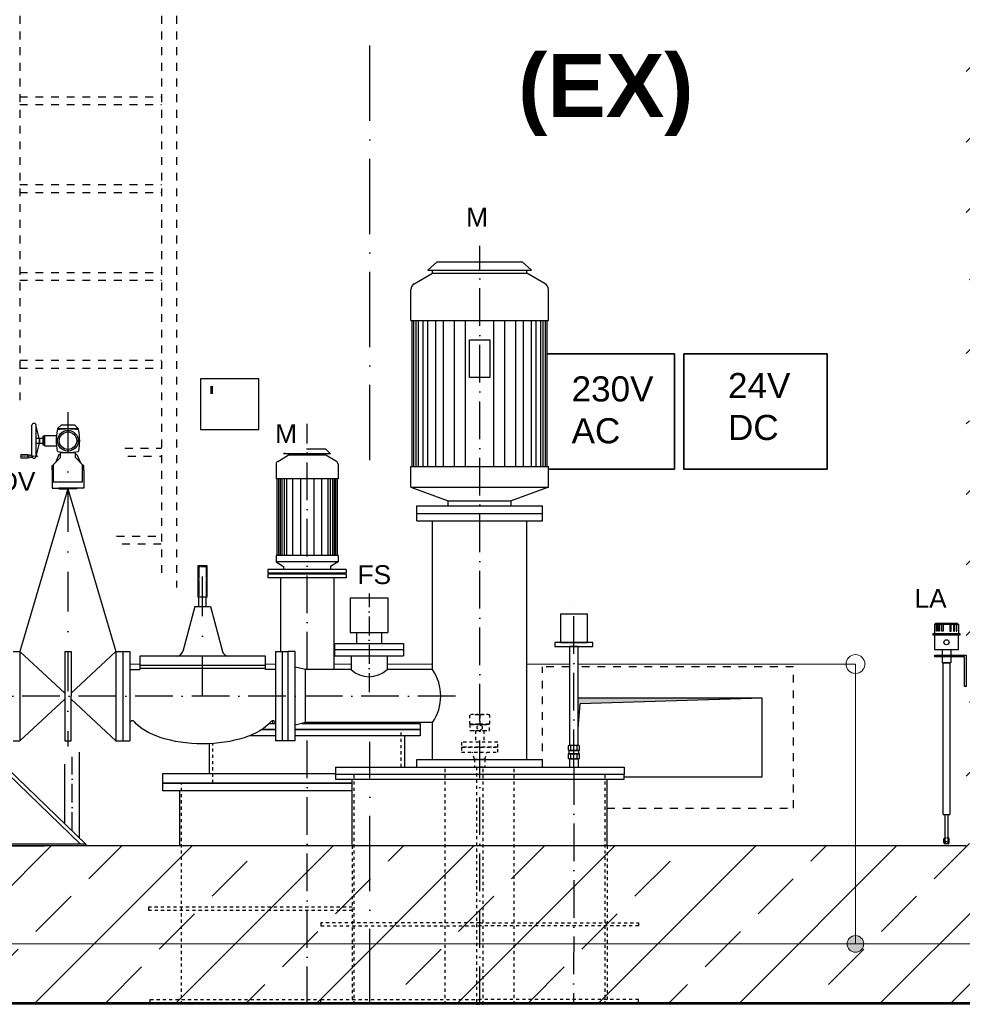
# Model space of a CAD drawing. Header units: millimetres. Extents: x 4747 to 1198744, y 17680 to 73179.
# Tile 303 of 377: x 105951 to 108955, y 50910 to 54047. Entities that reach past the tile are written whole.
import ezdxf

# ---------------------------------------------------------------- set-up
doc = ezdxf.new("R2010")
doc.units = ezdxf.units.MM
for name, pattern in [('ACAD_ISO10W100', [18, 12, -3, 0, -3]), ('DASHDOT', [25.4, 12.7, -6.35, 0, -6.35]), ('HIDDEN', [0.375, 0.25, -0.125]), ('JIS_02_1.0', [2, 1, -1]), ('STRICHPUNKT', [25.4, 12.7, -6.35, 0, -6.35])]:
    doc.linetypes.add(name, pattern=pattern)
doc.layers.add('0_POL_masch Installation Bestand', color=7, linetype='Continuous')
for name, color, linetype, lineweight in [('Bemaßung', 7, 'Continuous', 9), ('Beschriftung', 7, 'Continuous', 9), ('elektro Installation', 7, 'Continuous', 35), ('Verz. Bandstahl 30x3_5mm auf Putz', 1, 'GRENZE2', 18), ('Verz. Bandstahl 30x3_5mm im Beton', 5, 'GRENZE1', 18)]:
    doc.layers.add(name, color=color, linetype=linetype, lineweight=lineweight)
doc.styles.add('LBB3.5M1000', font='isocp.shx', dxfattribs={"height": 3.5})
doc.linetypes.add('GRENZE1', pattern='A,6.35,-2.54,[133,ltypeshp.shx,S=2.54,R=0,X=-2.54,Y=0],-2.54,25.4', length=36.83)
doc.linetypes.add('GRENZE2', pattern='A,6.35,-2.54,[132,ltypeshp.shx,S=2.54,R=0,X=-2.54,Y=0],-2.54,25.4', length=36.83)

msp = doc.modelspace()

# ---------------------------------------------------------------- hatches: boundary and pattern name
h = msp.add_hatch()
h.set_pattern_fill('ANSI33', color=256, scale=50, style=0)
h.set_pattern_definition([(45, (106564.04, 48335.6), (-224.506, 224.506), []), (45, (106788.54, 48335.6), (-224.506, 224.506), [158.75, -79.375])])
h.paths.add_polyline_path([(104819.58706, 54462.09841), (104819.58706, 54791.95736), (104829.58253, 54801.95283), (105009.39538, 54796.15184), (105019.58706, 54785.96016), (105019.58706, 54655.745), (105029.92042, 54645.41163), (106907.11185, 54584.85099), (106907.11185, 54710.98465), (106927.11185, 54730.98465), (107047.11185, 54730.98465), (107067.11185, 54710.98465), (107067.11185, 54379.58512), (105127.4551, 54442.16099), (105127.13265, 54432.16619), (105167.11185, 54430.8764), (105167.11185, 51415.38512), (108967.11185, 51415.38512), (108967.11185, 54308.28344), (109007.09219, 54306.99362), (109007.41463, 54316.98842), (108067.11185, 54347.32382), (108067.11185, 54710.98465), (108087.11185, 54730.98465), (108207.11185, 54730.98465), (108227.11185, 54710.98465), (108227.11185, 54542.26606), (109307.67874, 54504.40712), (109317.3511, 54494.08988), (109317.3511, 54316.99467), (109307.03385, 54307.32231), (109262.05725, 54308.77332), (109223.36783, 54350.0423), (109222.07805, 54310.0631), (109127.4551, 54313.11576), (109127.13265, 54303.12096), (109167.11185, 54301.83118), (109167.11185, 51415.38512), (109889.84974, 51407.24924), (109889.84974, 50915.38512), (104096.77694, 50915.38512), (104096.77694, 51405.58773), (104967.11185, 51415.38512), (104967.11185, 54437.32867), (105006.76861, 54436.04929), (105007.09105, 54446.04409), (104914.21521, 54449.04038), (104915.50499, 54489.01958), (104874.23601, 54450.33016), (104829.25941, 54451.78117)])
h = msp.add_hatch(color=256)
h.dxf.hatch_style = 1
h.paths.add_polyline_path([(108317.11185, 51885.38512), (107730.56185, 51885.38512), (107730.56185, 51789.11933), (107737.44157, 51867.75487)])
at = {"layer": 'Verz. Bandstahl 30x3_5mm im Beton'}
h = msp.add_hatch(color=256, dxfattribs=at)
h.dxf.hatch_style = 1
edge = h.paths.add_edge_path()
edge.add_arc((108614.51069, 51102.70919), 26.4653, 0, 360)

# ---------------------------------------------------------------- linework, layer by layer
at = {"linetype": 'JIS_02_1.0', "ltscale": 25}
for p, q in [((105951.25126, 54659.63499), (105951.25126, 52814.3098)), ((106402.95126, 54659.63499), (106402.95126, 52261.4634)), ((106451.25126, 54659.63499), (106451.25126, 52238.70098)), ((105951.25126, 53802.05174), (106402.95126, 53802.05174)), ((105951.25126, 53777.05174), (106402.95126, 53777.05174)), ((105951.25126, 53522.05174), (106402.95126, 53522.05174)), ((105951.25126, 53497.05174), (106402.95126, 53497.05174)), ((105951.25126, 53242.05174), (106402.95126, 53242.05174)), ((105951.25126, 53217.05174), (106402.95126, 53217.05174)), ((105951.25126, 52962.05174), (106402.95126, 52962.05174)), ((105951.25126, 52937.05174), (106402.95126, 52937.05174)), ((106286.62408, 52682.05174), (106402.95126, 52682.05174)), ((106296.31118, 52657.05174), (106402.95126, 52657.05174)), ((106259.73569, 52402.05174), (106402.95126, 52402.05174)), ((106277.36975, 52377.05174), (106402.95126, 52377.05174)), ((107703.66185, 51985.38512), (107617.11185, 51985.38512)), ((107617.11185, 51666.38512), (107617.11185, 51985.38512)), ((108417.11185, 51985.38512), (107730.56185, 51985.38512)), ((108417.11185, 51535.38512), (108417.11185, 51985.38512)), ((107823.11185, 51535.38512), (108417.11185, 51535.38512))]:
    msp.add_line(p, q, dxfattribs=at)
at = {"linetype": 'ACAD_ISO10W100', "ltscale": 20}
for p, q in [((107067.11185, 52644.31473), (107067.11185, 54018.45054)), ((107067.11185, 50910.38512), (107067.11185, 51746.86784))]:
    msp.add_line(p, q, dxfattribs=at)
at = {"linetype": 'ACAD_ISO10W100', "ltscale": 10}
for p, q in [((107417.11185, 50910.38512), (107417.11185, 53326.38512)), ((106867.11185, 51976.53512), (106867.11185, 52760.00952)), ((107717.11185, 51666.38512), (107717.11185, 52178.27862)), ((107339.73743, 51892.38512), (104240.25148, 51892.38512)), ((106867.11185, 50910.38512), (106867.11185, 51808.23512))]:
    msp.add_line(p, q, dxfattribs=at)
at = {"linetype": 'Continuous', "ltscale": 10}
for p, q in [((107282.11185, 53276.38512), (107252.11185, 53249.38512)), ((107282.11185, 53276.38512), (107552.11185, 53276.38512)), ((107552.11185, 53276.38512), (107582.11185, 53249.38512)), ((107208.11185, 53205.32152), (107267.11185, 53239.38512)), ((107252.11185, 53249.38512), (107582.11185, 53249.38512)), ((107267.11185, 53239.38512), (107267.11185, 53249.38512)), ((107267.11185, 53239.38512), (107567.11185, 53239.38512)), ((107567.11185, 53239.38512), (107567.11185, 53249.38512)), ((107626.11185, 53205.32152), (107567.11185, 53239.38512)), ((107198.11185, 53089.38512), (107198.11185, 53188.00102)), ((107636.11185, 53089.38512), (107636.11185, 53188.00092)), ((107198.11185, 53089.38512), (107636.11185, 53089.38512)), ((107202.11185, 52623.38512), (107202.11185, 53089.38512)), ((107207.11185, 52623.38512), (107207.11185, 53089.38512)), ((107214.61185, 52623.38512), (107214.61185, 53089.38512)), ((107222.11185, 52623.38512), (107222.11185, 53089.38512)), ((107237.11185, 52623.38512), (107237.11185, 53089.38512)), ((107252.11185, 52623.38512), (107252.11185, 53089.38512)), ((107277.11185, 52623.38512), (107277.11185, 53089.38512)), ((107302.11185, 52623.38512), (107302.11185, 53089.38512)), ((107337.11185, 52623.38512), (107337.11185, 53089.38512)), ((107372.11185, 52623.38512), (107372.11185, 53089.38512)), ((107462.11185, 52623.38512), (107462.11185, 53089.38512)), ((107497.11185, 52623.38512), (107497.11185, 53089.38512)), ((107532.11185, 52623.38512), (107532.11185, 53089.38512)), ((107557.11185, 52623.38512), (107557.11185, 53089.38512)), ((107582.11185, 52623.38512), (107582.11185, 53089.38512)), ((107597.11185, 52623.38512), (107597.11185, 53089.38512)), ((107612.11185, 52623.38512), (107612.11185, 53089.38512)), ((107619.61185, 52623.38512), (107619.61185, 53089.38512)), ((107627.11185, 52623.38512), (107627.11185, 53089.38512)), ((107632.11185, 52623.38512), (107632.11185, 53089.38512)), ((106807.11185, 52679.38512), (106792.11185, 52664.38512)), ((106927.11185, 52679.38512), (106807.11185, 52679.38512)), ((106927.11185, 52679.38512), (106942.11185, 52664.38512)), ((106773.61185, 52640.04392), (106807.11185, 52659.38512)), ((106942.11185, 52664.38512), (106792.11185, 52664.38512)), ((106807.11185, 52664.38512), (106807.11185, 52659.38512)), ((106927.11185, 52659.38512), (106807.11185, 52659.38512)), ((106960.72205, 52639.98032), (106927.11185, 52659.38512)), ((106768.61185, 52631.38372), (106768.61185, 52584.38512)), ((106965.61185, 52631.38362), (106965.61185, 52584.38512)), ((107198.11185, 52558.38512), (107198.11185, 52623.38512)), ((107198.11185, 52623.38512), (107636.11185, 52623.38512)), ((107636.11185, 52558.38512), (107636.11185, 52623.38512)), ((106965.61185, 52584.38512), (106768.61185, 52584.38512)), ((106771.11185, 52584.38512), (106771.11185, 52340.38512)), ((106776.11185, 52584.38512), (106776.11185, 52340.38512)), ((106781.11185, 52584.38512), (106781.11185, 52340.38512)), ((106786.11185, 52584.38512), (106786.11185, 52340.38512)), ((106793.61185, 52584.38512), (106793.61185, 52340.38512)), ((106801.11185, 52584.38512), (106801.11185, 52340.38512)), ((106821.11185, 52584.38512), (106821.11185, 52340.38512)), ((106846.11185, 52584.38512), (106846.11185, 52340.38512)), ((106888.11185, 52584.38512), (106888.11185, 52340.38512)), ((106913.11185, 52584.38512), (106913.11185, 52340.38512)), ((106933.11185, 52584.38512), (106933.11185, 52340.38512)), ((106940.61185, 52584.38512), (106940.61185, 52340.38512)), ((106948.11185, 52584.38512), (106948.11185, 52340.38512)), ((106953.11185, 52584.38512), (106953.11185, 52340.38512)), ((106958.11185, 52584.38512), (106958.11185, 52340.38512)), ((106963.11185, 52584.38512), (106963.11185, 52340.38512)), ((106105.11285, 52552.38472), (105952.11285, 52034.88472)), ((106105.11285, 52552.38472), (106258.11285, 52034.88472)), ((107198.11185, 52558.38512), (107636.11185, 52558.38512)), ((107198.11185, 52558.38512), (107317.11185, 52514.38512)), ((107636.11185, 52558.38512), (107517.11185, 52514.38512)), ((107317.11185, 52498.38512), (107317.11185, 52514.38512)), ((107317.11185, 52514.38512), (107517.11185, 52514.38512)), ((107517.11185, 52498.38512), (107517.11185, 52514.38512)), ((107217.11185, 52498.38512), (107617.11185, 52498.38512)), ((107217.11185, 52450.38512), (107217.11185, 52498.38512)), ((107617.11185, 52450.38512), (107617.11185, 52498.38512)), ((107217.11185, 52474.38512), (107617.11185, 52474.38512)), ((107217.11185, 52450.38512), (107617.11185, 52450.38512)), ((107267.11185, 51976.53512), (107267.11185, 52450.38512)), ((107567.11185, 51690.38512), (107567.11185, 52450.38512)), ((106965.61185, 52340.38512), (106768.61185, 52340.38512)), ((106768.61185, 52340.38512), (106768.61185, 52320.38512)), ((106965.61185, 52340.38512), (106965.61185, 52320.38512)), ((106519.11245, 52307.38452), (106519.11245, 52207.38472)), ((106549.11245, 52307.38452), (106519.11245, 52307.38452)), ((106549.11245, 52207.38472), (106549.11245, 52307.38452)), ((106742.11185, 52295.38512), (106742.11185, 52284.38512)), ((106965.61185, 52320.38512), (106768.61185, 52320.38512)), ((106768.61185, 52320.38512), (106792.11185, 52305.38512)), ((106792.11185, 52305.38512), (106792.11185, 52295.38512)), ((106965.61185, 52320.38512), (106942.11185, 52305.38512)), ((106942.11185, 52305.38512), (106942.11185, 52295.38512)), ((106742.11185, 52280.38512), (106742.11185, 52269.38512)), ((106759.11185, 52284.38512), (106759.11185, 52280.38512)), ((106777.11185, 52284.38512), (106777.11185, 52280.38512)), ((106782.11185, 52269.38512), (106782.11185, 52034.88472)), ((106952.11185, 52269.38512), (106952.11185, 51976.53512)), ((106957.11185, 52284.38512), (106957.11185, 52280.38512)), ((106549.11245, 52207.38472), (106519.11245, 52207.38472)), ((106522.61265, 52177.38472), (106522.61265, 52207.38472)), ((106545.61215, 52177.38472), (106545.61215, 52207.38472)), ((107004.61185, 52205.38512), (107004.61185, 52095.38512)), ((107004.61185, 52205.38512), (107124.61185, 52205.38512)), ((107124.61185, 52205.38512), (107124.61185, 52095.38512)), ((106509.11265, 52177.38472), (106470.88285, 52034.70852)), ((106509.11265, 52177.38472), (106559.11215, 52177.38472)), ((106559.11215, 52177.38472), (106597.34185, 52034.70852)), ((107004.61185, 52095.38512), (107124.61185, 52095.38512)), ((107024.61185, 52095.38512), (107024.61185, 52060.38512)), ((107104.61185, 52095.38512), (107104.61185, 52060.38512)), ((106954.61185, 52060.38512), (107174.61185, 52060.38512)), ((106954.61185, 52060.38512), (106954.61185, 52020.38512)), ((107174.61185, 52060.38512), (107174.61185, 52020.38512)), ((105930.11285, 52034.88472), (105952.11285, 52034.88472)), ((105952.11285, 52034.88472), (106095.11285, 51901.69842)), ((105952.11285, 52034.88472), (105952.11285, 51749.88472)), ((106095.11285, 52034.88472), (106115.11285, 52034.88472)), ((106095.11285, 52034.88472), (106095.11285, 51749.88472)), ((106258.11285, 52034.88472), (106115.11285, 51901.69842)), ((106115.11285, 52034.88472), (106115.11285, 51892.38512)), ((106258.11285, 52034.88472), (106258.11285, 51749.88472)), ((106258.11285, 52034.88472), (106302.11265, 52034.88472)), ((106280.11285, 52034.88472), (106280.11285, 51749.88472)), ((106302.11265, 52034.88472), (106302.11265, 51749.88472)), ((106334.11285, 52019.88472), (106334.11285, 51976.53472)), ((106734.11185, 52019.88472), (106334.11285, 52019.88472)), ((106734.11185, 51976.53472), (106734.11185, 52019.88472)), ((106766.11215, 52034.88472), (106766.11215, 51749.88552)), ((106766.11215, 52034.88472), (106788.11185, 52034.88472)), ((106788.11185, 52034.88472), (106788.11185, 51749.88552)), ((106788.11185, 52034.88472), (106807.11185, 52034.88472)), ((106807.11185, 51749.88512), (106807.11185, 52034.88512)), ((106829.11185, 52034.88512), (106807.11185, 52034.88512)), ((106829.11185, 51749.88512), (106829.11185, 52034.88512)), ((106954.61185, 52040.38512), (107174.61185, 52040.38512)), ((106954.61185, 52020.38512), (107174.61185, 52020.38512)), ((107007.46185, 52020.38512), (107007.46185, 51976.53512)), ((107121.76185, 52020.38512), (107121.76185, 51976.53512)), ((106734.11185, 51989.88472), (106334.11285, 51989.88472)), ((106734.11185, 51979.88492), (106334.11285, 51979.88492)), ((106862.11185, 51976.53512), (106829.11185, 51984.88512)), ((106302.11265, 51976.53472), (106334.11285, 51976.53472)), ((106766.11215, 51976.53472), (106734.11185, 51976.53472)), ((106862.11185, 51808.23512), (106862.11185, 51976.53512)), ((107007.46185, 51976.53512), (106862.11185, 51976.53512)), ((107267.11185, 51976.53512), (107121.76185, 51976.53512)), ((106115.11285, 51749.88472), (106115.11285, 51892.38432)), ((105952.11285, 51749.88472), (106095.11285, 51883.07092)), ((106258.11285, 51749.88472), (106115.11285, 51883.07112)), ((106757.11185, 51813.75658), (106757.11185, 51805.38512)), ((106862.11185, 51808.23512), (106829.11185, 51799.88512)), ((107267.11185, 51808.23512), (106862.11185, 51808.23512)), ((106977.11185, 51808.23512), (106977.11185, 51805.38512)), ((107267.11185, 51690.38512), (107267.11185, 51808.23512)), ((105930.11285, 51749.88472), (105952.11285, 51749.88472)), ((106095.11285, 51749.88472), (106115.11285, 51749.88472)), ((106258.11285, 51749.88472), (106302.11265, 51749.88472)), ((106788.11185, 51749.88552), (106766.11215, 51749.88552)), ((106807.11185, 51749.88512), (106788.11185, 51749.88552)), ((106829.11185, 51749.88512), (106807.11185, 51749.88512)), ((106957.11185, 51666.38512), (106957.11185, 51642.38512)), ((106957.11185, 51666.38512), (107877.11185, 51666.38512)), ((107217.11185, 51690.38512), (107617.11185, 51690.38512)), ((107217.11185, 51666.38512), (107217.11185, 51690.38512)), ((107617.11185, 51666.38512), (107617.11185, 51690.38512)), ((107877.11185, 51666.38512), (107877.11185, 51642.38512))]:
    msp.add_line(p, q, dxfattribs=at)
at = {"linetype": 'DASHDOT', "ltscale": 10}
for p, q in [((106105.11285, 52796.84162), (106105.11285, 51731.62192)), ((106534.11245, 51892.38552), (106534.11245, 52328.71072))]:
    msp.add_line(p, q, dxfattribs=at)
for p, q in [((106072.16323, 52744.35211), (106083.62397, 52755.81285)), ((106072.16323, 52744.35211), (106072.16323, 52740.2374)), ((106072.16323, 52744.35211), (106138.06248, 52744.35211)), ((106126.60174, 52755.81285), (106083.62397, 52755.81285)), ((106138.06248, 52744.35211), (106126.60174, 52755.81285)), ((106138.06247, 52744.35211), (106138.06247, 52740.2374)), ((106076.461, 52662.40782), (106065.14481, 52635.85248)), ((106076.461, 52662.40782), (106081.38548, 52662.40782)), ((106133.7647, 52662.40782), (106128.84022, 52662.40782)), ((106133.7647, 52662.40782), (106145.08089, 52635.85248)), ((106054.97212, 52611.98057), (106054.97212, 52627.13275)), ((106054.97212, 52627.13275), (106058.464, 52627.13275)), ((106058.464, 52620.17486), (106054.97212, 52611.98057)), ((106155.25358, 52627.13275), (106151.7617, 52627.13275)), ((106151.7617, 52620.17486), (106155.25358, 52611.98057)), ((106155.25358, 52611.98057), (106155.25358, 52627.13275)), ((108866.66045, 52120.29683), (108869.66045, 52123.29683)), ((108866.66045, 52120.29683), (108866.66045, 52091.36472)), ((108942.66045, 52120.29683), (108866.66045, 52120.29683)), ((108939.66045, 52123.29683), (108869.66045, 52123.29683)), ((108872.29104, 52120.29683), (108874.02309, 52123.29683)), ((108874.18557, 52120.29683), (108875.91762, 52123.29683)), ((108879.41249, 52120.29683), (108880.21633, 52123.29683)), ((108882.58728, 52120.29683), (108883.39113, 52123.29683)), ((108899.66045, 52123.29683), (108899.66045, 52120.29683)), ((108909.66045, 52123.29683), (108909.66045, 52120.29683)), ((108926.73361, 52120.29683), (108925.92977, 52123.29683)), ((108929.90841, 52120.29683), (108929.10456, 52123.29683)), ((108935.13532, 52120.29683), (108933.40327, 52123.29683)), ((108937.02985, 52120.29683), (108935.2978, 52123.29683)), ((108942.66045, 52120.29683), (108939.66045, 52123.29683)), ((108942.66045, 52120.29683), (108942.66045, 52091.36472)), ((108891.21045, 52040.92257), (108891.21045, 52022.4221)), ((108891.21045, 52017.4221), (108891.21045, 51998.50355)), ((108918.11045, 52040.92257), (108918.11045, 52022.4221)), ((108918.11045, 52017.4221), (108918.11045, 51998.50355)), ((108918.11045, 51998.50355), (108891.21045, 51998.50355)), ((108317.11185, 51885.38512), (107730.56185, 51885.38512)), ((108317.11185, 51885.38512), (107737.44157, 51867.75487)), ((108317.11185, 51635.38512), (108317.11185, 51885.38512)), ((107730.56185, 51789.11933), (107737.44157, 51867.75487)), ((105747.1452, 51804.67156), (106145.36949, 51420.38512)), ((105763.87844, 51804.50537), (106161.9305, 51420.38512)), ((107178.11185, 51666.38512), (107178.11185, 51765.38512)), ((106556.11185, 51645.38512), (106556.11185, 51740.87343)), ((107707.87425, 51719.73769), (107707.87425, 51733.76418)), ((107726.34946, 51733.76418), (107726.34946, 51719.73769)), ((106142.10667, 51439.51513), (106142.10667, 51713.39587)), ((107703.66185, 51708.87325), (107730.56185, 51708.87325)), ((107707.87425, 51693.87698), (107707.87425, 51707.90347)), ((107726.34946, 51707.90347), (107726.34946, 51693.87698)), ((106094.67902, 51485.28281), (106094.67902, 51675.8249)), ((107703.66185, 51692.9072), (107703.66185, 51666.38512)), ((107730.56185, 51692.9072), (107730.56185, 51666.38512)), ((107877.11185, 51634.88512), (108317.11185, 51635.38512)), ((107011.11185, 51415.38512), (107011.11185, 51627.38512)), ((107823.11185, 51415.38512), (107823.11185, 51627.38512)), ((106461.40854, 51415.38512), (106461.40854, 51590.38512)), ((108893.91045, 51514.61007), (108915.41045, 51514.61007)), ((107067.11185, 51415.38512), (105167.11185, 51415.38512)), ((106161.9305, 51420.38512), (106161.9305, 51415.38512)), ((108967.11185, 51415.38512), (107067.11185, 51415.38512)), ((108895.91045, 51425.97112), (108895.91045, 51436.56426)), ((108899.66045, 51434.97112), (108899.66045, 51427.26729)), ((108899.66045, 51427.26729), (108904.66045, 51421.97112)), ((108909.41045, 51421.97112), (108899.91045, 51421.97112)), ((108909.66045, 51427.26729), (108904.66045, 51421.97112)), ((108909.66045, 51441.97112), (108912.23888, 51439.39269)), ((108909.66045, 51434.97112), (108909.66045, 51427.26729)), ((108913.41045, 51425.97112), (108913.41045, 51436.56426)), ((109889.84974, 50915.38512), (104096.77694, 50915.38512)), ((109889.84974, 50910.38512), (104096.77694, 50910.38512))]:
    msp.add_line(p, q)
at = {"linetype": 'HIDDEN', "ltscale": 10}
for p, q in [((106522.61265, 52303.88422), (106522.61265, 52207.38472)), ((106545.61215, 52303.88422), (106522.61265, 52303.88422)), ((106545.61215, 52303.88422), (106545.61215, 52207.38472))]:
    msp.add_line(p, q, dxfattribs=at)
at = {"linetype": 'ACAD_ISO10W100', "ltscale": 5}
for p, q in [((107064.61185, 52235.63735), (107064.61185, 51892.38512)), ((106117.95667, 51462.81988), (106117.95667, 51699.07875))]:
    msp.add_line(p, q, dxfattribs=at)
at = {"linetype": 'JIS_02_1.0', "ltscale": 10}
for p, q in [((107385.11185, 51832.03241), (107385.11185, 51803.97943)), ((107401.11185, 51833.97198), (107433.11185, 51833.97198)), ((107417.11185, 51832.03241), (107417.11185, 51803.97943)), ((107449.11185, 51803.97943), (107449.11185, 51832.03241)), ((107385.11185, 51803.97943), (107417.11185, 51803.97943)), ((107417.11185, 51803.97943), (107449.11185, 51803.97943)), ((107167.11185, 51666.38512), (107167.11185, 51785.38512)), ((107390.21185, 51782.25056), (107444.01185, 51782.25056)), ((107403.66185, 51782.25056), (107403.66185, 51745.38512)), ((107430.56185, 51782.25056), (107430.56185, 51745.38512)), ((106567.11185, 51615.38512), (106567.11185, 51741.4863)), ((107400.26185, 51691.38512), (107394.61185, 51713.38512)), ((107433.96185, 51691.38512), (107439.61185, 51713.38512)), ((107307.56185, 50910.38512), (107307.56185, 51666.38512)), ((107400.26185, 51691.38512), (107433.96185, 51691.38512)), ((107400.26185, 51691.38512), (107400.26185, 51666.38512)), ((107433.96185, 51691.38512), (107433.96185, 51666.38512)), ((107526.66185, 50910.38512), (107526.66185, 51666.38512)), ((107017.11185, 50910.38512), (107017.11185, 51642.38512)), ((107817.11185, 50910.38512), (107817.11185, 51642.38512)), ((106467.40854, 50910.38512), (106467.40854, 51615.38512)), ((107011.11185, 51415.38512), (107011.11185, 50915.38512)), ((107823.11185, 51415.38512), (107823.11185, 50915.38512))]:
    msp.add_line(p, q, dxfattribs=at)
at = {"linetype": 'JIS_02_1.0', "lineweight": 5, "ltscale": 2}
msp.add_line((108899.66045, 51441.97112), (108897.08202, 51439.39269), dxfattribs=at)
at = {"linetype": 'Continuous', "ltscale": 10}
for points in [[(107384.84132, 53027.50062), (107449.38238, 53027.50062), (107449.38238, 52907.68041), (107384.84132, 52907.68041)], [(107674.09265, 52063.32918), (107760.13106, 52063.32918), (107760.13106, 52152.84796), (107674.09265, 52152.84796)], [(107656.79919, 52050.57514), (107777.42451, 52050.57514), (107777.42451, 52063.32918), (107656.79919, 52063.32918)]]:
    msp.add_lwpolyline(points, close=True, dxfattribs=at)
for points in [[(106054.97212, 52611.98057), (106054.97212, 52554.67687), (106105.11285, 52554.67687)], [(106155.25358, 52611.98057), (106155.25358, 52554.67687), (106105.11285, 52554.67687)], [(106105.11285, 52554.67687), (106076.461, 52554.67687), (106076.461, 52552.38472), (106105.11285, 52552.38472)], [(106105.11285, 52554.67687), (106133.7647, 52554.67687), (106133.7647, 52552.38472), (106105.11285, 52552.38472)], [(108962.11185, 52022.4221), (108967.11185, 52022.4221), (108967.11185, 51922.4221), (108962.11185, 51922.4221), (108962.11185, 52017.4221), (108867.11185, 52017.4221), (108867.11185, 52022.4221), (108967.11185, 52022.4221), (108967.11185, 52017.4221)], [(108893.91045, 51514.61007), (108893.91045, 51998.50355), (108915.41045, 51998.50355), (108915.41045, 51514.61007)], [(107698.63664, 51733.76418), (107698.63664, 51719.73769)], [(107730.96826, 51734.73396), (107703.25545, 51734.73396)], [(107735.58706, 51719.73769), (107735.58706, 51733.76418)], [(107698.63664, 51707.90347), (107698.63664, 51693.87698)], [(107703.25545, 51718.7679), (107730.96826, 51718.7679)], [(107730.96826, 51708.87325), (107703.25545, 51708.87325)], [(107735.58706, 51693.87698), (107735.58706, 51707.90347)], [(107703.25545, 51692.9072), (107730.96826, 51692.9072)], [(107011.11185, 51615.38512), (106407.11185, 51615.38512), (106407.11185, 51645.38512), (106957.11185, 51645.38512)], [(107011.11185, 51590.38512), (106407.11185, 51590.38512), (106407.11185, 51615.38512), (107011.11185, 51615.38512)], [(108899.66045, 51514.61007), (108899.66045, 51434.97112)], [(108909.66045, 51434.97112), (108909.66045, 51514.61007)], [(106161.9305, 51420.38512), (105873.91284, 51420.38512), (105873.91284, 51415.38512), (106030.61185, 51415.38512)]]:
    msp.add_lwpolyline(points)
for points in [[(108872.29104, 52120.29683), (108874.18557, 52120.29683), (108874.18557, 52099.61799), (108872.29104, 52099.61799)], [(108879.41249, 52120.29683), (108882.58728, 52120.29683), (108882.58728, 52099.61799), (108879.41249, 52099.61799)], [(108889.70873, 52123.29683), (108894.02968, 52123.29683), (108894.02968, 52099.61799), (108889.70873, 52099.61799)], [(108919.61217, 52123.29683), (108915.29122, 52123.29683), (108915.29122, 52099.61799), (108919.61217, 52099.61799)], [(108929.90841, 52120.29683), (108926.73361, 52120.29683), (108926.73361, 52099.61799), (108929.90841, 52099.61799)], [(108937.02985, 52120.29683), (108935.13532, 52120.29683), (108935.13532, 52099.61799), (108937.02985, 52099.61799)], [(108947.16045, 52086.57258), (108862.16045, 52086.57258), (108862.16045, 52091.36472), (108947.16045, 52091.36472)], [(108942.66045, 52086.57258), (108866.66045, 52086.57258), (108866.66045, 52040.92257), (108942.66045, 52040.92257)], [(107701.56618, 51708.87325), (107732.65752, 51708.87325), (107732.65752, 51718.7679), (107701.56618, 51718.7679)], [(106957.11185, 51627.38512), (107877.11185, 51627.38512), (107877.11185, 51642.38512), (106957.11185, 51642.38512)]]:
    msp.add_lwpolyline(points, close=True)
for points in [[(107730.56185, 51734.73396), (107730.56185, 52050.57514), (107703.66185, 52050.57514), (107703.66185, 51734.73396)], [(106746.78978, 51805.38512), (106766.11215, 51805.38512)], [(106850.84838, 51805.38512), (107227.11185, 51805.38512), (107227.11185, 51785.38512), (106829.11185, 51785.38512)], [(106766.11215, 51765.38512), (106682.40174, 51765.38512)], [(106722.38879, 51785.38512), (106766.11215, 51785.38512)], [(106766.11215, 51785.38512), (106722.38879, 51785.38512)], [(106829.11185, 51785.38512), (107227.11185, 51785.38512), (107227.11185, 51765.38512), (106829.11185, 51765.38512)]]:
    msp.add_lwpolyline(points, dxfattribs=at)
at = {"linetype": 'JIS_02_1.0', "ltscale": 10}
for points in [[(107386.02051, 51782.25056), (107448.20319, 51782.25056), (107448.20319, 51802.03987), (107386.02051, 51802.03987)], [(107474.61185, 51729.38512), (107474.61185, 51745.38512), (107359.61185, 51745.38512), (107359.61185, 51729.38512)], [(107474.61185, 51713.38512), (107474.61185, 51729.38512), (107359.61185, 51729.38512), (107359.61185, 51713.38512)], [(107406.46185, 50910.38512), (107427.76185, 50910.38512), (107427.76185, 51666.38512), (107406.46185, 51666.38512)]]:
    msp.add_lwpolyline(points, close=True, dxfattribs=at)
for points in [[(107389.39904, 51802.03987), (107444.82466, 51802.03987)], [(107011.11185, 51220.38512), (106361.40854, 51220.38512), (106361.40854, 51210.38512), (107011.11185, 51210.38512)], [(107417.11185, 51170.38512), (106911.11185, 51170.38512), (106911.11185, 51160.38512), (107417.11185, 51160.38512)], [(107417.11185, 51170.38512), (107923.11185, 51170.38512), (107923.11185, 51160.38512), (107417.11185, 51160.38512)], [(106367.40854, 50915.38512), (106367.40854, 50925.38512), (106911.11077, 50925.38512)], [(106911.11077, 50915.38512), (106911.11077, 50925.38512), (107417.11185, 50925.38512)], [(107923.11077, 50915.38512), (107923.11077, 50925.38512), (107417.11185, 50925.38512)], [(107427.76185, 50910.38512), (107406.46185, 50910.38512)]]:
    msp.add_lwpolyline(points, dxfattribs=at)
msp.add_circle((108904.66045, 52063.74757), 8.19799)
msp.add_circle((107417.11185, 51792.14521), 8.19799, dxfattribs=at)
at = {"linetype": 'Continuous', "ltscale": 10}
for centre, radius, start, end in [((107218.11185, 53188.00101), 20, 120.00013056, 180), ((107616.11185, 53188.00097), 20, 0, 60.00002222), ((106778.61185, 52631.38369), 10, 120.00005278, 180), ((106955.61185, 52631.38367), 10, 0, 60.000075), ((106451.56408, 52039.8849), 19.99995, 270, 344.99996944), ((106616.6607, 52039.8849), 19.99995, 195.00011944, 270), ((107064.61185, 52038.30164), 84.15001, 227.22318895, 312.77681105), ((107142.93948, 51892.38512), 150, 325.87501735, 34.12498265), ((106310.38496, 51805.53878), 8.24998, 36.91888056, 184.51569167), ((106757.83984, 51805.53878), 8.24998, 355.48430833, 143.08111944)]:
    msp.add_arc(centre, radius, start, end, dxfattribs=at)
at = {"linetype": 'JIS_02_1.0', "ltscale": 10}
for centre, start, end in [((107401.11185, 51767.00805), 76.17633142, 103.82366858), ((107433.11185, 51767.00805), 76.17633142, 103.82366858), ((107401.11185, 51869.00379), 256.17633142, 283.82366858), ((107433.11185, 51869.00379), 256.17633142, 283.82366858)]:
    msp.add_arc(centre, 66.96393, start, end, dxfattribs=at)
for centre, radius, start, end in [((107703.25545, 51723.25004), 11.48392, 66.28437342, 113.71562658), ((107717.11185, 51690.25297), 44.48099, 78.01384423, 101.98615577), ((107730.96826, 51723.25004), 11.48392, 66.28437342, 113.71562658), ((107703.25545, 51730.25182), 11.48392, 246.28437342, 293.71562658), ((107703.25545, 51697.38934), 11.48392, 66.28437342, 113.71562658), ((107717.11185, 51763.24889), 44.48099, 258.01384423, 281.98615577), ((107717.11185, 51664.39226), 44.48099, 78.01384423, 101.98615577), ((107730.96826, 51730.25182), 11.48392, 246.28437342, 293.71562658), ((107730.96826, 51697.38934), 11.48392, 66.28437342, 113.71562658), ((107703.25545, 51704.39111), 11.48392, 246.28437342, 293.71562658), ((107717.11185, 51737.38819), 44.48099, 258.01384423, 281.98615577), ((107730.96826, 51704.39111), 11.48392, 246.28437342, 293.71562658), ((108899.91045, 51436.56426), 4, 135, 180), ((108899.91045, 51425.97112), 4, 180, 270), ((108909.41045, 51425.97112), 4, 270, 0), ((108909.41045, 51436.56426), 4, 0, 45)]:
    msp.add_arc(centre, radius, start, end)
at = {"linetype": 'Continuous', "ltscale": 10, "extrusion": (0, 0, -1)}
msp.add_ellipse((106534.1124, 51848.63537), major_axis=(-231.99942, 0), ratio=0.4665948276, start_param=3.5016185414, end_param=5.9231594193, dxfattribs=at)
at = {"linetype": 'JIS_02_1.0', "lineweight": 5, "ltscale": 2, "extrusion": (0, 0, -1)}
msp.add_ellipse((108904.66045, 51434.97112), major_axis=(0, -6.28623), ratio=0.7953888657, dxfattribs=at)
at = {"linetype": 'ACAD_ISO10W100', "ltscale": 10}
msp.add_open_spline([(107717.11185, 51666.38512), (107717.27457, 51414.37678), (107717.43728, 51162.36843), (107715.55231, 50910.38512)], degree=3, dxfattribs=at)
at = {"layer": '0_POL_masch Installation Bestand'}
for p, q in [((105990.28739, 52656.97723), (105990.28739, 52755.03021)), ((106003.65825, 52656.97723), (106003.65825, 52755.03021)), ((106013.6864, 52714.36051), (106003.65825, 52751.78606)), ((106003.65825, 52714.36051), (106013.6864, 52714.36051)), ((106013.6864, 52714.36051), (106013.6864, 52697.64693)), ((106013.6864, 52711.57491), (106014.80064, 52711.57491)), ((106013.6864, 52700.43253), (106014.80064, 52700.43253)), ((106014.80064, 52714.36051), (106025.94302, 52714.36051)), ((106014.80064, 52714.36051), (106014.80064, 52697.64693)), ((106025.94302, 52692.07574), (106025.94302, 52719.9317)), ((106028.72862, 52719.9317), (106025.94302, 52719.9317)), ((106031.51422, 52722.7173), (106028.72862, 52719.9317)), ((106028.72862, 52692.07574), (106028.72862, 52719.9317)), ((106031.51422, 52689.29014), (106031.51422, 52722.7173)), ((106031.51422, 52722.7173), (106068.56265, 52722.7173)), ((106003.65825, 52697.64693), (106013.6864, 52697.64693)), ((106013.6864, 52697.64693), (106003.65825, 52660.22138)), ((106014.80064, 52697.64693), (106025.94302, 52697.64693)), ((106028.72862, 52692.07574), (106025.94302, 52692.07574)), ((106031.51422, 52689.29014), (106028.72862, 52692.07574)), ((106031.51422, 52689.29014), (106068.56265, 52689.29014)), ((106081.38548, 52652.09315), (106081.38548, 52670.25701)), ((106128.84022, 52652.09315), (106128.84022, 52670.25702)), ((105955.18888, 52662.54842), (105977.47365, 52662.54842)), ((105977.47365, 52662.54842), (105990.28739, 52660.28901)), ((105990.28739, 52660.28901), (105990.28739, 52653.66544)), ((106058.464, 52629.17167), (106081.38548, 52652.09315)), ((106151.7617, 52629.17167), (106128.84022, 52652.09315))]:
    msp.add_line(p, q, dxfattribs=at)
at = {"layer": '0_POL_masch Installation Bestand', "linetype": 'STRICHPUNKT', "lineweight": 18, "ltscale": 0.1}
for p, q in [((106010.25856, 52656.97723), (105951.71112, 52656.97723)), ((106003.65825, 52656.97723), (106007.1567, 52658.99705)), ((106003.65825, 52656.97723), (106007.1567, 52654.9574))]:
    msp.add_line(p, q, dxfattribs=at)
at = {"layer": '0_POL_masch Installation Bestand'}
for points in [[(106128.84022, 52667.65532), (106081.38548, 52667.65532)], [(106058.464, 52629.17167), (106058.464, 52574.73316), (106151.7617, 52574.73316), (106151.7617, 52629.17167)]]:
    msp.add_lwpolyline(points, dxfattribs=at)
for radius in [32.94962, 27.73322]:
    msp.add_circle((106105.11285, 52706.00372), radius, dxfattribs=at)
for centre, radius, start, end in [((105996.97282, 52755.03021), 6.68543, 0, 180), ((106245.46852, 52706.00372), 177.69365, 169.41081001, 190.58919768), ((106072.84, 52738.27656), 2.07433, 100.58919629, 169.41081001), ((106105.11286, 52565.64804), 177.69365, 79.41080861, 100.58919629), ((106137.3857, 52738.27656), 2.07433, 10.58919489, 79.41080861), ((105964.75718, 52706.00371), 177.69365, 349.4108081, 10.58919489), ((106072.84, 52673.73086), 2.07433, 190.58919768, 259.41081141), ((106105.11284, 52846.35938), 177.69365, 259.41081141, 280.5891982), ((106137.3857, 52673.73086), 2.07433, 280.5891982, 349.4108081)]:
    msp.add_arc(centre, radius, start, end, dxfattribs=at)
at = {"layer": 'Bemaßung'}
msp.add_arc((108906.84132, 51439.63772), 4.33013, 12.28860951, 49.37925172, dxfattribs=at)
at = {"layer": 'elektro Installation'}
msp.add_lwpolyline([(107636.11185, 52615.38512), (108037.66213, 52615.38512), (108037.66213, 52982.49698), (107632.11185, 52982.49698)], dxfattribs=at)
msp.add_lwpolyline([(108067.33659, 52982.49698), (108067.33659, 52615.38512), (108523.99972, 52615.38512), (108523.99972, 52982.49698)], close=True, dxfattribs=at)
at = {"layer": 'Verz. Bandstahl 30x3_5mm auf Putz', "ltscale": 2}
for p, q in [((106334.11285, 51994.38512), (106302.11265, 51994.38512)), ((106766.11215, 51994.38512), (106734.11185, 51994.38512)), ((107007.46185, 51994.38512), (106952.11185, 51994.38512)), ((107267.11185, 51994.38512), (107121.76185, 51994.38512)), ((107703.66185, 51994.38512), (107567.11185, 51994.38512)), ((108614.51069, 51994.38512), (107730.56185, 51994.38512))]:
    msp.add_line(p, q, dxfattribs=at)
at = {"layer": 'Verz. Bandstahl 30x3_5mm im Beton', "ltscale": 15}
for p, q in [((108614.51069, 51994.38512), (108614.51069, 51102.70919)), ((104096.77694, 51102.70919), (109889.84974, 51102.70919))]:
    msp.add_line(p, q, dxfattribs=at)
at = {"layer": 'Verz. Bandstahl 30x3_5mm im Beton', "linetype": 'Continuous'}
msp.add_circle((108614.51069, 51994.38512), 30, dxfattribs=at)
at = {"layer": 'Verz. Bandstahl 30x3_5mm im Beton', "linetype": 'Continuous', "ltscale": 15}
msp.add_circle((108614.51069, 51102.70919), 26.4653, dxfattribs=at)

# ---------------------------------------------------------------- texts
at = {"insert": (106552.76839, 52879.9764), "char_height": 80, "width": 388.5714209, "attachment_point": 1, "style": 'LBB3.5M1000'}
msp.add_mtext("{\\fWingdings 2|b0|i0|c2|p18;'}", dxfattribs=at)
at = {"layer": 'Beschriftung', "char_height": 80, "attachment_point": 1, "style": 'LBB3.5M1000'}
for s, insert, width in [('{\\fArial|b0|i0|c0|p34;24V DC}', (108208.36332, 52921.61127), 209.5177021), ('{\\fArial|b0|i0|c0|p34;230V AC}', (107709.91572, 52911.00811), 280.1363362)]:
    msp.add_mtext(s, dxfattribs=dict(at, insert=insert, width=width))

# ---------------------------------------------------------------- next in the draw order: texts
at = {"insert": (107503.31914, 53937.54468), "char_height": 200, "width": 602.3620889, "attachment_point": 1, "style": 'LBB3.5M1000', "bg_fill": 2}
msp.add_mtext('\\pi36.311;{\\fArial|b1|i0|c0|p34;(EX)}', dxfattribs=at)
at = {"layer": 'Beschriftung', "color": 1, "insert": (107373.97055, 53448.0722), "char_height": 60, "width": 111.9584505, "attachment_point": 1, "style": 'LBB3.5M1000', "bg_fill": 2}
msp.add_mtext('{\\fArial|b0|i0|c0|p34;\\C256;M}', dxfattribs=at)
at = {"layer": 'Beschriftung', "extrusion": (0, 0, -1), "insert": (106835.02354, 52758.38261), "char_height": 60, "width": 111.9584505, "attachment_point": 1, "text_direction": (-1, 0, 0), "style": 'LBB3.5M1000', "bg_fill": 2}
msp.add_mtext('{\\fArial|b0|i0|c0|p34;\\C256;M}', dxfattribs=at)
at = {"layer": 'Beschriftung', "char_height": 60, "width": 111.9584505, "attachment_point": 1, "style": 'LBB3.5M1000', "bg_fill": 2}
for s, insert in [('{\\fArial|b0|i0|c0|p34;MOV}', (105810.5776, 52606.3091)), ('{\\fArial|b0|i0|c0|p34;\\C256;FS}', (107027.75755, 52309.18902)), ('{\\fArial|b0|i0|c0|p34;\\C256;LA}', (108802.63567, 52233.55645))]:
    msp.add_mtext(s, dxfattribs=dict(at, insert=insert))

# ---------------------------------------------------------------- next in the draw order: linework, layer by layer
at = {"linetype": 'Continuous', "ltscale": 10}
for p, q in [((106992.11185, 52295.38512), (106742.11185, 52295.38512)), ((106992.11185, 52295.38512), (106992.11185, 52284.38512)), ((106992.11185, 52284.38512), (106742.11185, 52284.38512)), ((106992.11185, 52280.38512), (106742.11185, 52280.38512)), ((106992.11185, 52269.38512), (106742.11185, 52269.38512)), ((106992.11185, 52280.38512), (106992.11185, 52269.38512))]:
    msp.add_line(p, q, dxfattribs=at)
msp.add_lwpolyline([(106527.82594, 52742.02346), (106713.81046, 52742.02346), (106713.81046, 52903.47951), (106527.82594, 52903.47951)], close=True)
at = {"layer": '0_POL_masch Installation Bestand'}
for p, q in [((105955.18888, 52662.54842), (105955.18888, 52651.40603)), ((105955.18888, 52651.40603), (105977.47365, 52651.40603)), ((105977.47365, 52662.54842), (105977.47365, 52651.40603)), ((105977.47365, 52651.40603), (105990.28739, 52653.66544))]:
    msp.add_line(p, q, dxfattribs=at)
msp.add_arc((105996.97282, 52656.97723), 6.68543, 180, 0, dxfattribs=at)

doc.saveas('drawing.dxf')
